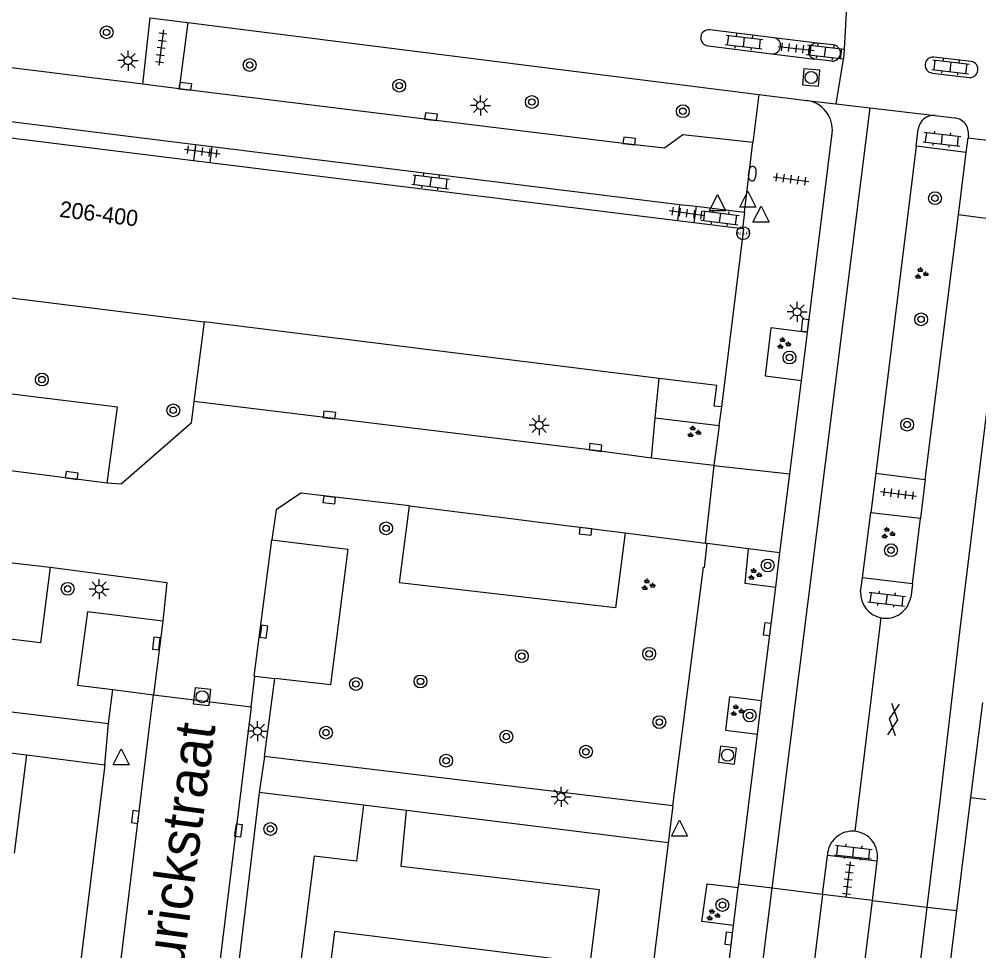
# Model space of a CAD drawing. Extents: x 131000 to 133014, y 396499 to 399001.
# Drawn here: x 132021.2 to 132081, y 396851.3 to 396909.4 of the extents above; entities that cross this region are included whole.
import ezdxf

# ---------------------------------------------------------------- set-up
doc = ezdxf.new("R2010")
doc.units = 0
for name, color, linetype in [('gg-anno-huisnummerreeks BGT', 7, 'Continuous'), ('gg-anno-openbare ruimte label', 7, 'Continuous'), ('gg-bbg-hoofdgebouw', 7, 'Continuous'), ('gg-knt-verharding', 7, 'Continuous'), ('gg-knt-verharding nz', 7, 'Continuous'), ('gt-grn-groengrens', 7, 'Continuous'), ('gt-grn-weggrens', 7, 'Continuous'), ('gt-symb-boom', 7, 'Continuous'), ('gt-symb-brandkraan', 7, 'Continuous'), ('gt-symb-gesloten verharding', 7, 'Continuous'), ('gt-symb-groenvak', 7, 'Continuous'), ('gt-symb-hoogtemerk', 7, 'Continuous'), ('gt-symb-klinker verharding', 7, 'Continuous'), ('gt-symb-kolk', 7, 'Continuous'), ('gt-symb-lichtmast', 7, 'Continuous'), ('gt-symb-rioolschacht', 7, 'Continuous'), ('gt-symb-tegel verharding', 7, 'Continuous'), ('gt-symb-waterafsluiter', 7, 'Continuous')]:
    doc.layers.add(name, color=color, linetype=linetype)

# ---------------------------------------------------------------- blocks, each defined once
blk = doc.blocks.new('gt0-BOOM')
at = {"layer": 'gt-symb-boom'}
for radius in [0.4, 0.2]:
    blk.add_circle((0, 0), radius, dxfattribs=at)
blk = doc.blocks.new('gt0-KL1')
at = {"layer": 'gt-symb-klinker verharding'}
for p, q in [((-1.15, 0.3), (1.15, 0.3)), ((-1, -0.3), (-1, 0.3)), ((-0.5, 0.3), (-0.5, 0.45)), ((0, -0.3), (0, 0.3)), ((0.5, 0.3), (0.5, 0.45)), ((1, -0.3), (1, 0.3)), ((-1.15, -0.3), (1.15, -0.3)), ((-0.5, -0.45), (-0.5, -0.3)), ((0.5, -0.45), (0.5, -0.3))]:
    blk.add_line(p, q, dxfattribs=at)
blk = doc.blocks.new('gt0-GRVAK')
at = {"layer": 'gt-symb-groenvak'}
for p, q in [((-0.11, 0.189), (-0.228, 0.24)), ((-0.182, 0.153), (0.088, 0.153)), ((-0.091, 0.211), (-0.156, 0.322)), ((-0.047, 0.214), (-0.047, 0.393)), ((-0.004, 0.211), (0.061, 0.322)), ((0.015, 0.189), (0.133, 0.24)), ((0.262, -0.052), (0.197, 0.059)), ((0.305, -0.049), (0.305, 0.13)), ((0.349, -0.052), (0.414, 0.059)), ((-0.245, -0.228), (-0.363, -0.177)), ((-0.318, -0.264), (-0.047, -0.264)), ((-0.226, -0.206), (-0.291, -0.095)), ((-0.183, -0.203), (-0.183, -0.024)), ((-0.139, -0.206), (-0.074, -0.095)), ((-0.12, -0.228), (-0.002, -0.177)), ((0.243, -0.074), (0.125, -0.023)), ((0.17, -0.11), (0.441, -0.11)), ((0.368, -0.074), (0.486, -0.023))]:
    blk.add_line(p, q, dxfattribs=at)
blk = doc.blocks.new('gt0-GESVH1')
at = {"layer": 'gt-symb-gesloten verharding'}
for p, q in [((-0.992, -0.261), (0.008, 0.239)), ((0.008, -0.261), (-0.992, 0.239)), ((0.008, 0.239), (1.008, -0.261)), ((1.008, 0.239), (0.008, -0.261))]:
    blk.add_line(p, q, dxfattribs=at)
blk = doc.blocks.new('gt0-TEG1')
at = {"layer": 'gt-symb-tegel verharding'}
for p, q in [((-1.125, 0), (1.125, 0)), ((-0.9, -0.25), (-0.9, 0.25)), ((-0.45, -0.25), (-0.45, 0.25)), ((0, -0.25), (0, 0.25)), ((0.45, -0.25), (0.45, 0.25)), ((0.9, -0.25), (0.9, 0.25))]:
    blk.add_line(p, q, dxfattribs=at)
blk = doc.blocks.new('gt0-KOLK')
at = {"layer": 'gt-symb-kolk'}
blk.add_lwpolyline([(0, 0), (0.375, 0), (0.375, 0.4), (-0.375, 0.4), (-0.375, 0), (0, 0)], dxfattribs=at)
blk = doc.blocks.new('gt0-LMAST')
at = {"layer": 'gt-symb-lichtmast'}
for p, q in [((-0.005, 0.246), (-0.005, 0.621)), ((-0.182, 0.173), (-0.447, 0.438)), ((0.172, 0.173), (0.437, 0.438)), ((-0.255, -0.004), (-0.63, -0.004)), ((-0.182, -0.181), (-0.447, -0.446)), ((-0.005, -0.254), (-0.005, -0.629)), ((0.437, -0.446), (0.172, -0.181)), ((0.245, -0.004), (0.62, -0.004))]:
    blk.add_line(p, q, dxfattribs=at)
blk.add_circle((-0.005, -0.004), 0.25, dxfattribs=at)
blk = doc.blocks.new('gt0-RS')
at = {"layer": 'gt-symb-rioolschacht'}
blk.add_lwpolyline([(-0.5, -0.5), (0.5, -0.5), (0.5, 0.5), (-0.5, 0.5)], close=True, dxfattribs=at)
blk.add_circle((0, 0), 0.375, dxfattribs=at)
blk = doc.blocks.new('gt0-WAFSL')
at = {"layer": 'gt-symb-waterafsluiter'}
for p, q in [((-0.5, -0.333), (0, 0.667)), ((0, 0.667), (0.5, -0.333)), ((0.5, -0.333), (-0.5, -0.333))]:
    blk.add_line(p, q, dxfattribs=at)
blk = doc.blocks.new('gt0-HMERK')
at = {"layer": 'gt-symb-hoogtemerk'}
blk.add_circle((0, 0), 0.4, dxfattribs=at)
blk.add_text('N.A.P', height=0.2, dxfattribs=at).set_placement((-0.354, -0.1))
blk = doc.blocks.new('gt0-BR')
at = {"layer": 'gt-symb-brandkraan'}
for centre, radius, start, end in [((-0.244, 0), 0.206, 107.56694, 252.43307), ((0.599, -2.664), 3, 106.89205, 107.56694), ((0, -0.691), 0.938, 73.10799, 106.89205), ((-0.599, -2.664), 3, 72.43309, 73.10799), ((0.244, 0), 0.206, 287.56695, 72.43309), ((0.599, 2.664), 3, 252.43307, 253.10797), ((0, 0.691), 0.938, 253.10797, 286.89206), ((-0.599, 2.664), 3, 286.89206, 287.56695)]:
    blk.add_arc(centre, radius, start, end, dxfattribs=at)

msp = doc.modelspace()

# ---------------------------------------------------------------- linework, layer by layer
at = {"layer": 'gg-bbg-hoofdgebouw'}
for p, q in [((132032.009, 396900.525), (132000, 396904.487)), ((132033.034, 396900.398), (132032.009, 396900.525)), ((132062.182, 396896.791), (132033.034, 396900.398)), ((132063.213, 396896.663), (132062.182, 396896.791)), ((132066.228, 396896.29), (132063.213, 396896.663)), ((132012.603, 396892.966), (132032.678, 396890.476)), ((132061.036, 396886.957), (132032.678, 396890.476)), ((132014.04, 396864.44), (132021.61, 396863.49)), ((132021.61, 396863.49), (132020.849, 396857.354))]:
    msp.add_line(p, q, dxfattribs=at)
for points in [[(132064.94, 396885.18), (132066.31, 396896.28), (132066.228, 396896.29)], [(132064.94, 396885.18), (132064.48, 396885.23), (132064.64, 396886.51), (132061.036, 396886.957)]]:
    msp.add_lwpolyline(points, dxfattribs=at)
at = {"layer": 'gg-knt-verharding'}
for p, q in [((132028.855, 396905.296), (132029.322, 396909.429)), ((132029.322, 396909.429), (132031.658, 396909.141)), ((132031.658, 396909.141), (132031.13, 396905.013)), ((132031.658, 396909.141), (132067.251, 396904.656)), ((132068.191, 396908.193), (132064.202, 396908.692)), ((132070.89, 396907.849), (132068.191, 396908.193)), ((132064.094, 396907.694), (132068.071, 396907.2)), ((132071.9, 396907.754), (132070.89, 396907.849)), ((132068.071, 396907.2), (132070.754, 396906.868)), ((132071.8, 396906.739), (132070.754, 396906.868)), ((132080.5, 396906.719), (132078.162, 396906.981)), ((131996.813, 396905.909), (132032.136, 396901.548)), ((132078.075, 396905.995), (132080.37, 396905.721)), ((132031.13, 396905.013), (132028.855, 396905.296)), ((132067.251, 396904.656), (132066.874, 396901.668)), ((132067.251, 396904.656), (132070.24, 396904.28)), ((132078.25, 396903.35), (132079.43, 396903.2)), ((132070.284, 396889.823), (132071.83, 396902.24)), ((132077.06, 396901.434), (132077.19, 396902.49)), ((132080.32, 396902.1), (132080.302, 396901.959)), ((132032.136, 396901.548), (132032.009, 396900.525)), ((132032.136, 396901.548), (132033.161, 396901.422)), ((132066.356, 396897.322), (132066.874, 396901.668)), ((132080.187, 396901.037), (132080.302, 396901.959)), ((132080.302, 396901.959), (132085.569, 396901.305)), ((132033.161, 396901.422), (132033.034, 396900.398)), ((132033.161, 396901.422), (132062.307, 396897.802)), ((132077.06, 396901.434), (132074.55, 396881.05)), ((132080.187, 396901.037), (132077.06, 396901.434)), ((132079.698, 396897.146), (132080.187, 396901.037)), ((132062.307, 396897.802), (132062.182, 396896.791)), ((132062.307, 396897.802), (132063.341, 396897.7)), ((132063.341, 396897.7), (132063.213, 396896.663)), ((132063.341, 396897.7), (132066.356, 396897.322)), ((132066.356, 396897.322), (132066.228, 396896.29)), ((132077.629, 396880.661), (132079.698, 396897.146)), ((132082.9, 396896.719), (132079.698, 396897.146)), ((132032.678, 396890.476), (132032.043, 396885.508)), ((132069.911, 396886.832), (132070.284, 396889.823)), ((132060.803, 396884.501), (132061.036, 396886.957)), ((132069.186, 396881.009), (132069.911, 396886.832)), ((132060.565, 396881.987), (132060.803, 396884.501)), ((132060.803, 396884.501), (132064.781, 396884.016)), ((132064.781, 396884.016), (132064.447, 396881.519)), ((132064.447, 396881.519), (132060.565, 396881.987)), ((132064.447, 396881.519), (132063.919, 396876.683)), ((132068.573, 396876.085), (132069.186, 396881.009)), ((132074.55, 396881.05), (132074.24, 396878.6)), ((132074.55, 396881.05), (132077.629, 396880.661)), ((132077.629, 396880.661), (132077.33, 396878.25)), ((132073.712, 396874.519), (132074.24, 396878.6)), ((132074.24, 396878.6), (132077.33, 396878.25)), ((132076.825, 396874.148), (132077.33, 396878.25)), ((132058.93, 396877.338), (132063.919, 396876.683)), ((132064.036, 396876.668), (132063.919, 396876.683)), ((132068.573, 396876.085), (132066.592, 396876.332)), ((132068.307, 396873.947), (132068.573, 396876.085)), ((132067.423, 396866.846), (132068.307, 396873.947)), ((132073.6, 396873.65), (132073.712, 396874.519)), ((132076.825, 396874.148), (132073.712, 396874.519)), ((132076.825, 396874.148), (132076.72, 396873.3)), ((132000, 396868.687), (132026.726, 396865.431)), ((132035.616, 396866.475), (132035.848, 396868.395)), ((132035.796, 396868.401), (132035.848, 396868.395)), ((132035.848, 396868.395), (132037.092, 396868.252)), ((132036.45, 396863.39), (132037.092, 396868.252)), ((132026.726, 396865.431), (132026.996, 396867.55)), ((132026.996, 396867.55), (132029.532, 396867.227)), ((132029.239, 396864.903), (132029.532, 396867.227)), ((132067.166, 396864.783), (132067.423, 396866.846)), ((132035.616, 396866.475), (132035.267, 396863.638)), ((132080.475, 396860.819), (132081.213, 396866.74)), ((132022.253, 396807.848), (132029.239, 396864.903)), ((132065.999, 396855.415), (132067.166, 396864.783)), ((132021.61, 396863.49), (132026.48, 396862.86)), ((132035.267, 396863.638), (132029.912, 396820.274)), ((132061.891, 396860.303), (132036.45, 396863.39)), ((132036.12, 396861.14), (132032.075, 396827.958)), ((132042.607, 396860.342), (132036.12, 396861.14)), ((132079.596, 396853.772), (132080.475, 396860.819)), ((132045.3, 396860.011), (132042.607, 396860.342)), ((132061.891, 396860.303), (132061.606, 396858.01)), ((132061.606, 396858.01), (132045.3, 396860.011)), ((132061.606, 396858.01), (132057.125, 396821.843)), ((132071.231, 396854.784), (132071.527, 396857.205)), ((132074.625, 396856.862), (132071.527, 396857.205)), ((132074.337, 396854.406), (132074.625, 396856.862)), ((132065.973, 396855.21), (132065.999, 396855.415)), ((132071.231, 396854.784), (132061.605, 396777.336)), ((132065.68, 396852.853), (132065.973, 396855.21)), ((132074.337, 396854.406), (132071.231, 396854.784)), ((132061.821, 396753.769), (132074.337, 396854.406)), ((132079.012, 396849.09), (132079.596, 396853.772)), ((132064.565, 396843.898), (132065.68, 396852.853))]:
    msp.add_line(p, q, dxfattribs=at)
for points in [[(132028.855, 396905.296), (132001.793, 396908.661), (131981.795, 396911.128)], [(132066.874, 396901.668), (132062.522, 396902.133), (132061.375, 396901.302), (132059.158, 396901.562), (132046.797, 396903.078), (132031.13, 396905.013)], [(132070.284, 396889.823), (132068.004, 396890.107), (132067.657, 396887.113), (132069.911, 396886.832)], [(132026.632, 396880.42), (132027.288, 396885.158), (132018.471, 396886.252), (132017.899, 396882.391), (132016.897, 396881.668)], [(132032.043, 396885.508), (132031.873, 396884.174), (132027.517, 396880.353), (132026.632, 396880.42)], [(132045.472, 396879.005), (132038.7, 396879.798), (132037.166, 396878.759), (132036.906, 396876.894)], [(132058.93, 396877.338), (132058.325, 396872.642), (132044.865, 396874.204), (132045.472, 396879.005)], [(132036.906, 396876.894), (132041.632, 396876.305), (132040.562, 396867.852), (132037.092, 396868.252)], [(132061.891, 396860.303), (132063.8, 396875.184), (132063.871, 396875.168), (132064.036, 396876.668)], [(132066.592, 396876.332), (132066.377, 396874.187), (132068.307, 396873.947)], [(132023.088, 396875.191), (132022.49, 396870.47), (132014.017, 396871.493), (132014.541, 396876.159)], [(132023.088, 396875.191), (132030.363, 396874.233), (132030.099, 396871.814)], [(132030.099, 396871.814), (132025.403, 396872.398), (132024.795, 396867.83), (132026.996, 396867.55)], [(132067.423, 396866.846), (132065.423, 396867.095), (132065.184, 396865.03), (132067.166, 396864.783)], [(132026.48, 396862.86), (132019.12, 396802.99), (132017.54, 396803.19)], [(132042.607, 396860.342), (132042.171, 396856.847), (132039.53, 396857.16), (132035.764, 396827.356), (132032.075, 396827.958)], [(132057.125, 396821.843), (132053.235, 396822.39), (132057.32, 396855.07), (132044.963, 396856.519), (132045.3, 396860.011)], [(132065.68, 396852.853), (132063.694, 396853.1), (132064.025, 396855.453), (132065.973, 396855.21)]]:
    msp.add_lwpolyline(points, dxfattribs=at)
for centre, radius, start, end in [((132064.136, 396908.194), 0.502, 82.44156, 265.20582), ((132068.114, 396907.699), 0.5, 265.12693, 81.09197), ((132070.843, 396907.356), 0.496, 84.54685, 259.66748), ((132071.828, 396907.249), 0.51, 266.86837, 81.87814), ((132078.11, 396906.489), 0.495, 84.00009, 265.91501), ((132080.41, 396906.223), 0.504, 265.48657, 79.67025), ((132069.995, 396902.449), 1.847, 353.49553, 82.37102), ((132078.156, 396902.383), 0.972, 84.43594, 173.67034), ((132079.349, 396902.224), 0.979, 352.71636, 85.23565), ((132075.172, 396873.573), 1.573, 177.2034, 259.31967), ((132075.17, 396873.573), 1.574, 259.36422, 349.99046), ((132073.09, 396857.163), 1.564, 83.70195, 178.47791), ((132073.09, 396857.163), 1.564, 348.89123, 83.69403)]:
    msp.add_arc(centre, radius, start, end, dxfattribs=at)
at = {"layer": 'gg-knt-verharding nz'}
for p, q in [((132068.08, 396855.164), (132074.203, 396903.82)), ((132026.632, 396880.42), (132016.897, 396881.668)), ((132045.472, 396879.005), (132058.93, 396877.338)), ((132035.796, 396868.401), (132036.906, 396876.894)), ((132014.541, 396876.159), (132023.088, 396875.191)), ((132030.099, 396871.814), (132029.532, 396867.227)), ((132058.337, 396777.743), (132068.08, 396855.164))]:
    msp.add_line(p, q, dxfattribs=at)
for points in [[(132082.9, 396896.719), (132079.761, 396871.146), (132078.517, 396860.456), (132077.737, 396853.996)], [(132060.565, 396881.987), (132057.046, 396882.456), (132032.043, 396885.508)], [(132077.737, 396853.996), (132075.896, 396838.74), (132066.065, 396761.164), (132063.309, 396741.188), (132062.23, 396730.514)]]:
    msp.add_lwpolyline(points, dxfattribs=at)
at = {"layer": 'gt-grn-groengrens'}
msp.add_lwpolyline([(132037.598, 396826.676), (132051.59, 396824.959), (132054.695, 396850.746), (132040.797, 396852.463), (132037.598, 396826.676)], dxfattribs=at)
at = {"layer": 'gt-grn-weggrens'}
for p, q in [((132070.24, 396904.28), (132072.053, 396904.07)), ((132072.053, 396904.07), (132074.203, 396903.82)), ((132074.203, 396903.82), (132078.25, 396903.35)), ((132064.781, 396884.016), (132064.94, 396885.18)), ((132064.447, 396881.519), (132069.186, 396881.009)), ((132066.592, 396876.332), (132064.036, 396876.668)), ((132073.262, 396858.718), (132074.88, 396872.027)), ((132029.532, 396867.227), (132035.616, 396866.475)), ((132026.48, 396862.86), (132026.726, 396865.431)), ((132036.45, 396863.39), (132036.12, 396861.14)), ((132080.475, 396860.819), (132085.76, 396860.16)), ((132068.08, 396855.164), (132065.999, 396855.415)), ((132071.231, 396854.784), (132068.08, 396855.164)), ((132074.337, 396854.406), (132077.737, 396853.996)), ((132077.737, 396853.996), (132079.596, 396853.772))]:
    msp.add_line(p, q, dxfattribs=at)
msp.add_lwpolyline([(132072.764, 396910.918), (132072.559, 396907.114), (132072.053, 396904.07)], dxfattribs=at)

# ---------------------------------------------------------------- block references
at = {"layer": 'gt-symb-boom'}
for p in [(132026.6, 396908.534), (132035.518, 396906.498), (132044.84, 396905.209), (132053.108, 396904.189), (132062.518, 396903.615), (132078.233, 396898.192), (132077.37, 396890.639), (132069.167, 396888.258), (132022.568, 396886.884), (132030.755, 396884.97), (132076.503, 396884.076), (132044.022, 396877.609), (132075.495, 396876.243), (132067.807, 396875.293), (132024.176, 396873.837), (132052.478, 396869.638), (132060.419, 396869.785), (132042.141, 396867.904), (132046.165, 396868.063), (132066.68, 396865.94), (132061.055, 396865.528), (132040.278, 396864.873), (132051.515, 396864.623), (132056.478, 396863.68), (132047.768, 396863.125), (132036.81, 396858.866), (132064.985, 396854.127)]:
    msp.add_blockref('gt0-BOOM', p, dxfattribs=at)
at = {"layer": 'gt-symb-brandkraan', "rotation": 84.47168253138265}
msp.add_blockref('gt0-BR', (132066.849, 396899.725), dxfattribs=at)
at = {"layer": 'gt-symb-gesloten verharding', "rotation": 82.87498365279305}
msp.add_blockref('gt0-GESVH1', (132075.635, 396865.686), dxfattribs=at)
at = {"layer": 'gt-symb-groenvak'}
for p in [(132077.369, 396893.493), (132068.79, 396889.126), (132063.192, 396883.613), (132075.29, 396877.298), (132066.981, 396874.731), (132060.333, 396874.08), (132065.88, 396866.236), (132064.385, 396853.493)]:
    msp.add_blockref('gt0-GRVAK', p, dxfattribs=at)
at = {"layer": 'gt-symb-hoogtemerk'}
msp.add_blockref('gt0-HMERK', (132066.277, 396896.012), dxfattribs=at)
at = {"layer": 'gt-symb-klinker verharding'}
for p, rotation in [((132066.333, 396907.929), -6.719879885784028), ((132071.393, 396907.318), -6.719879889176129), ((132079.209, 396906.383), -6.947410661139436), ((132078.674, 396901.874), -6.947410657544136), ((132046.805, 396899.215), -7.068140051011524), ((132064.847, 396896.968), -7.125016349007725), ((132075.23, 396873.193), -6.776782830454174), ((132073.147, 396857.423), -6.314884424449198)]:
    msp.add_blockref('gt0-KL1', p, dxfattribs=dict(at, rotation=rotation))
at = {"layer": 'gt-symb-kolk'}
for p, rotation in [((132031.483, 396904.969), -7.03794076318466), ((132046.797, 396903.078), -6.989885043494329), ((132059.158, 396901.562), -6.680608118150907), ((132070.332, 396890.241), 82.46974665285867), ((132040.462, 396884.474), -7.068140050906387), ((132057.046, 396882.456), -7.465974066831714), ((132024.4, 396880.706), -7.295560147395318), ((132040.503, 396879.571), 172.70443984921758), ((132056.477, 396877.618), 172.7612734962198), ((132036.204, 396871.194), -97.35237935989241), ((132067.977, 396871.298), 83.05258934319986), ((132029.896, 396870.415), 84.03296237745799), ((132028.592, 396859.585), 82.81812146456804), ((132034.622, 396858.794), -96.89054832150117), ((132065.573, 396852.01), 82.76127349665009)]:
    msp.add_blockref('gt0-KOLK', p, dxfattribs=dict(at, rotation=rotation))
at = {"layer": 'gt-symb-lichtmast'}
for p in [(132027.94, 396906.772), (132049.913, 396903.98), (132069.642, 396891.106), (132053.57, 396884.038), (132026.139, 396873.826), (132036.003, 396864.965), (132054.935, 396860.866)]:
    msp.add_blockref('gt0-LMAST', p, dxfattribs=at)
at = {"layer": 'gt-symb-rioolschacht'}
for p, rotation in [((132070.515, 396905.719), -3.840747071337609), ((132032.555, 396867.109), -96.20097099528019), ((132065.307, 396863.467), 82.70443985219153)]:
    msp.add_blockref('gt0-RS', p, dxfattribs=dict(at, rotation=rotation))
at = {"layer": 'gt-symb-tegel verharding'}
for p, rotation in [((132030.003, 396907.572), -97.181878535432), ((132069.586, 396907.528), -6.719879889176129), ((132032.574, 396901.098), -7.64386978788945), ((132069.259, 396899.378), -7.757425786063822), ((132062.784, 396897.261), -7.935550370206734), ((132075.965, 396879.76), -7.238726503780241), ((132072.832, 396855.699), 82.93185994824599)]:
    msp.add_blockref('gt0-TEG1', p, dxfattribs=dict(at, rotation=rotation))
at = {"layer": 'gt-symb-waterafsluiter'}
for p in [(132066.573, 396897.968), (132064.673, 396897.747), (132067.391, 396897.021), (132027.517, 396863.196), (132062.307, 396858.739)]:
    msp.add_blockref('gt0-WAFSL', p, dxfattribs=at)

# ---------------------------------------------------------------- texts
at = {"layer": 'gg-anno-huisnummerreeks BGT'}
msp.add_text('206-400', height=1, rotation=352.9, dxfattribs=at).set_placement((132023.625, 396897.031))
at = {"layer": 'gg-anno-openbare ruimte label'}
msp.add_text('Kasteel Maurickstraat', height=2.5, rotation=82.4, dxfattribs=at).set_placement((132029.138, 396833.435))

doc.saveas('drawing.dxf')
